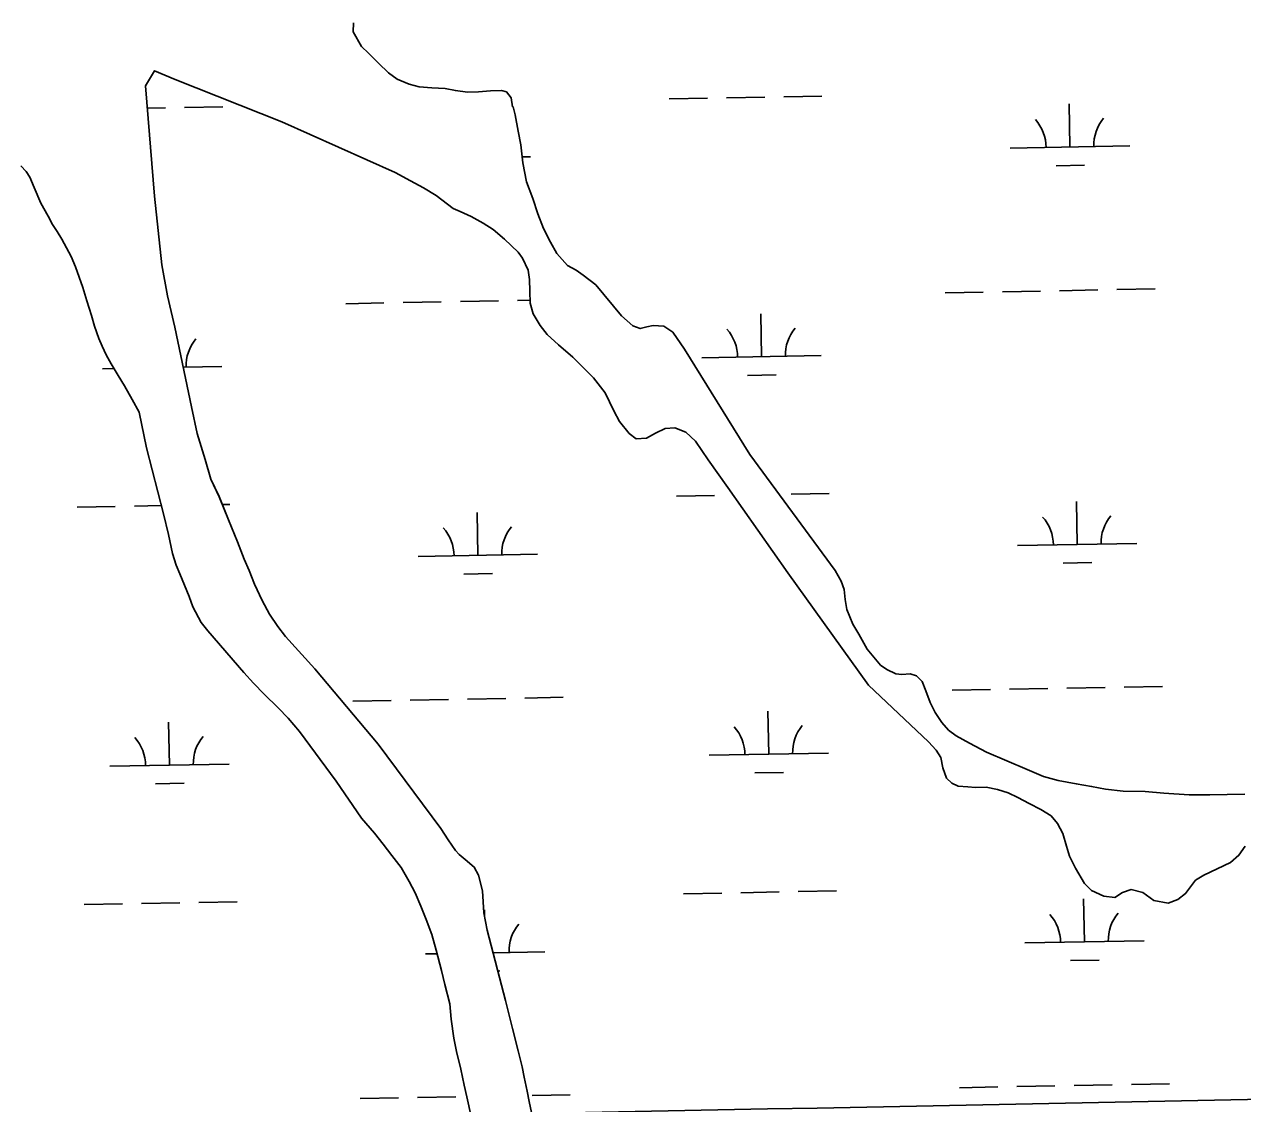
# Model space of a CAD drawing. Extents: x 3925854 to 3964121, y 224593 to 250589.
# Drawn here: x 3954324 to 3955344, y 236539 to 237442 of the extents above; entities that cross this region are included whole.
import ezdxf

# ---------------------------------------------------------------- set-up
doc = ezdxf.new("R2010")
doc.units = 0
for name, color, linetype in [('V-GRID-MAJR', 7, 'Continuous'), ('V-TOPO-SHOR', 7, 'Continuous'), ('V-WETL-SWMP', 7, 'Continuous')]:
    doc.layers.add(name, color=color, linetype=linetype)

msp = doc.modelspace()

# ---------------------------------------------------------------- linework, layer by layer
at = {"layer": 'V-GRID-MAJR'}
msp.add_spline([(3930006.603, 236087.686), (3935327.129, 236182.494), (3940647.643, 236278.076), (3945968.142, 236374.431), (3951288.627, 236471.56), (3956609.098, 236569.464), (3961929.554, 236668.141), (3961929.555, 236668.141)], degree=3, dxfattribs=at)
at = {"layer": 'V-TOPO-SHOR'}
msp.add_line((3954425.53, 237390.558), (3954433.192, 237403.221), dxfattribs=at)
for points in [[(3954599.78, 237443.468), (3954599.458, 237435.874), (3954606.575, 237423.561), (3954612.224, 237418.026), (3954620.7, 237409.522), (3954629.173, 237401.418), (3954636.417, 237396.298), (3954646.247, 237392.004), (3954654.861, 237389.694), (3954665.457, 237388.803), (3954676.449, 237388.315), (3954685.057, 237386.603), (3954695.258, 237385.311), (3954704.443, 237385.604), (3954714.423, 237386.503), (3954723.61, 237386.597), (3954727.815, 237385.641), (3954731.86, 237380.689), (3954732.937, 237373.109), (3954733.334, 237373.111), (3954735.202, 237366.338), (3954737.739, 237352.582), (3954739.853, 237341.217), (3954741.604, 237326.052), (3954744.762, 237310.305), (3954749.896, 237296.372), (3954754.021, 237283.632), (3954758.942, 237271.096), (3954764.851, 237259.771), (3954770.141, 237250.436), (3954779.031, 237240.337), (3954786.265, 237236.217), (3954792.097, 237232.28), (3954802.77, 237223.998), (3954824.206, 237198.249), (3954833.68, 237189.756), (3954839.898, 237187.421), (3954845.474, 237188.877), (3954850.658, 237189.928), (3954859.651, 237189.62), (3954867.093, 237184.502), (3954877.028, 237170.22), (3954931.658, 237082.082), (3955002.962, 236984.927), (3955008.047, 236975.987), (3955010.711, 236969.223), (3955011.397, 236960.642), (3955012.882, 236952.265), (3955017.799, 236940.131), (3955022.88, 236931.593), (3955029.999, 236919.08), (3955040.921, 236905.809), (3955046.353, 236902.067), (3955053.779, 236898.546), (3955058.978, 236898.002), (3955065.766, 236898.469), (3955071.174, 236896.926), (3955076.018, 236892.181), (3955079.092, 236884.421), (3955082.588, 236874.669), (3955086.868, 236866.122), (3955092.347, 236857.789), (3955098.005, 236851.455), (3955104.446, 236846.525), (3955115.696, 236840.449), (3955129.755, 236833), (3955163.863, 236818.365)], [(3954433.192, 237403.221), (3954450.446, 237395.805), (3954539.698, 237360.557), (3954634.614, 237317.973), (3954647.47, 237311.112), (3954658.318, 237305.23), (3954668.968, 237298.947), (3954683.263, 237287.906), (3954689.081, 237285.567), (3954698.311, 237281.266), (3954708.357, 237275.776), (3954716.6, 237270.465), (3954726.072, 237262.372), (3954737.768, 237251.505), (3954741.416, 237246.348), (3954745.911, 237236.405), (3954747.189, 237228.627), (3954747.291, 237218.641), (3954747.592, 237208.655), (3954750.081, 237199.693), (3954755.971, 237190.163), (3954762.041, 237182.434), (3954771.316, 237173.939), (3954783.406, 237163.674), (3954800.763, 237146.272), (3954810.48, 237133.585), (3954817.624, 237118.678), (3954822.508, 237109.738), (3954830.602, 237099.631), (3954836.439, 237095.298), (3954845.223, 237095.785), (3954852.571, 237100.055), (3954860.724, 237103.733), (3954868.906, 237104.415), (3954877.931, 237100.911), (3954886.201, 237093.207), (3954896.744, 237077.732), (3954913.161, 237054.526), (3954963.429, 236982.924), (3955031.101, 236889.128), (3955081.126, 236841.493), (3955087.79, 236834.571), (3955091.646, 236828.417), (3955093.332, 236819.844), (3955096.418, 236811.087), (3955100.655, 236806.935), (3955106.072, 236804.592), (3955114.068, 236804.074), (3955120.664, 236803.542), (3955129.454, 236803.632), (3955139.061, 236801.731), (3955147.878, 236799.026), (3955156.109, 236795.112), (3955165.548, 236790.017), (3955175.389, 236784.921), (3955183.833, 236779.615), (3955189.291, 236773.278), (3955193.77, 236764.933), (3955196.876, 236754.179), (3955199.359, 236745.813), (3955204.253, 236735.876), (3955211.972, 236723.17), (3955217.825, 236717.237), (3955228.063, 236712.346), (3955237.263, 236711.441), (3955243.813, 236715.502), (3955250.978, 236717.972), (3955260.79, 236715.674), (3955270.047, 236708.977), (3955281.856, 236706.7), (3955290.017, 236709.579), (3955296.559, 236714.64), (3955299.707, 236719.267), (3955304.833, 236725.91), (3955311.784, 236729.978), (3955334.047, 236740.59), (3955341.179, 236746.656), (3955346.294, 236754.3)], [(3954425.53, 237390.558), (3954433.061, 237298.146), (3954439.235, 237240.878), (3954444.095, 237214.76), (3954450.155, 237188.654), (3954464.016, 237122.073), (3954468.839, 237099.549), (3954475.452, 237077.845), (3954480.414, 237061.313), (3954487.154, 237046.799), (3954495.142, 237027.505), (3954502.719, 237009.005), (3954508.261, 236994.479), (3954512.353, 236984.931), (3954516.863, 236973.591), (3954523.195, 236959.872), (3954529.503, 236948.55), (3954536.401, 236938.233), (3954542.878, 236929.709), (3954567.524, 236902.794), (3954620.301, 236839.806), (3954672.957, 236769.027), (3954679.048, 236759.502), (3954685.128, 236750.773), (3954688.358, 236747.41), (3954693.394, 236743.267), (3954700.853, 236736.75), (3954704.517, 236729.996), (3954707.847, 236716.846), (3954709.033, 236698.479), (3954711.576, 236683.922), (3954727.155, 236625.153), (3954732.787, 236601.838), (3954737.772, 236582.913), (3954740.904, 236569.76), (3954742.591, 236560.987), (3954745.307, 236549.229), (3954746.992, 236540.656), (3954748.684, 236531.485)], [(3954321.135, 237323.775), (3954325.579, 237318.827), (3954328.823, 237314.065), (3954332.508, 237305.513), (3954337.835, 237292.383), (3954344.138, 237281.461), (3954347.804, 237274.506), (3954351.659, 237268.751), (3954355.519, 237262.2), (3954363.259, 237247.696), (3954366.941, 237239.143), (3954373.109, 237221.827), (3954376.62, 237210.678), (3954380.341, 237198.329), (3954383.028, 237189.369), (3954386.528, 237179.217), (3954389.19, 237172.651), (3954392.66, 237165.495), (3954396.932, 237157.946), (3954402.824, 237148.218), (3954408.106, 237139.483), (3954414.413, 237128.162), (3954420.316, 237117.435), (3954426.413, 237087.532), (3954440.556, 237032.342), (3954444.927, 237015.209), (3954448.085, 236999.261), (3954451.38, 236989.504), (3954454.452, 236982.146), (3954462.036, 236963.245), (3954465.319, 236954.688), (3954472.243, 236941.575), (3954477.908, 236934.64), (3954508.028, 236899.591), (3954516.109, 236890.682), (3954524.991, 236881.384), (3954536.691, 236870.116), (3954545.17, 236861.414), (3954554.673, 236850.324), (3954585.26, 236808.686), (3954606.549, 236777.741), (3954617.264, 236765.066), (3954624.747, 236755.952), (3954631.833, 236746.636), (3954639.728, 236736.527), (3954646.442, 236724.61), (3954651.33, 236715.271), (3954656.237, 236704.136), (3954660.546, 236692.993), (3954665.269, 236680.455), (3954668.996, 236667.309), (3954673.563, 236650.376), (3954676.281, 236638.418), (3954680.443, 236622.279), (3954681.571, 236609.506), (3954683.73, 236593.548), (3954686.04, 236582.585), (3954689.587, 236567.639), (3954692.52, 236554.286), (3954694.617, 236544.519), (3954698.381, 236527.977)], [(3955163.863, 236818.365), (3955177.502, 236812.711), (3955189.725, 236809.239), (3955204.931, 236806.597), (3955217.739, 236804.33), (3955229.548, 236802.053), (3955244.347, 236800.406), (3955262.728, 236800.193), (3955278.323, 236798.753), (3955299.514, 236797.17), (3955316.691, 236797.347), (3955331.272, 236797.494), (3955346.051, 236797.844)]]:
    msp.add_lwpolyline(points, dxfattribs=at)
at = {"layer": 'V-WETL-SWMP'}
for p, q in [((3954864.078, 237379.764), (3954896.073, 237380.345)), ((3954912.07, 237380.636), (3954944.065, 237381.218)), ((3954960.062, 237381.509), (3954992.057, 237382.091)), ((3955199.711, 237339.429), (3955199.057, 237375.423)), ((3954427.056, 237371.817), (3954442.24, 237372.093)), ((3954458.237, 237372.384), (3954490.232, 237372.966)), ((3955149.719, 237338.52), (3955249.703, 237340.338)), ((3954741.022, 237331.088), (3954747.878, 237331.213)), ((3955187.994, 237323.782), (3955211.99, 237324.219)), ((3955095.068, 237217.435), (3955127.062, 237218.017)), ((3955143.06, 237218.308), (3955175.054, 237218.89)), ((3955191.052, 237219.181), (3955223.046, 237219.762)), ((3955239.044, 237220.053), (3955271.038, 237220.635)), ((3954593.242, 237208.311), (3954625.237, 237208.892)), ((3954641.235, 237209.183), (3954673.229, 237209.765)), ((3954689.227, 237210.056), (3954721.221, 237210.638)), ((3954737.219, 237210.928), (3954747.518, 237211.116)), ((3954941.424, 237163.891), (3954940.769, 237199.885)), ((3954891.432, 237162.982), (3954991.415, 237164.8)), ((3954389.607, 237153.857), (3954399.301, 237154.034)), ((3954457.143, 237155.085), (3954489.59, 237155.675)), ((3954929.706, 237148.245), (3954953.702, 237148.681)), ((3954966.11, 237048.889), (3954998.105, 237049.471)), ((3954368.301, 237038.019), (3954400.296, 237038.601)), ((3954416.293, 237038.892), (3954438.774, 237039.3)), ((3954489.874, 237040.23), (3954496.28, 237040.346)), ((3954870.126, 237047.144), (3954902.121, 237047.725)), ((3955205.759, 237006.809), (3955205.105, 237042.803)), ((3954703.934, 236997.684), (3954703.28, 237033.678)), ((3955155.767, 237005.9), (3955255.751, 237007.718)), ((3954653.942, 236996.775), (3954753.926, 236998.593)), ((3955194.042, 236991.162), (3955218.038, 236991.599)), ((3954692.217, 236982.037), (3954716.213, 236982.474)), ((3955101.116, 236884.815), (3955133.11, 236885.397)), ((3955149.108, 236885.688), (3955181.102, 236886.27)), ((3955197.1, 236886.561), (3955229.094, 236887.142)), ((3955245.092, 236887.433), (3955277.087, 236888.015)), ((3954599.291, 236875.691), (3954631.285, 236876.272)), ((3954647.283, 236876.563), (3954679.277, 236877.145)), ((3954695.275, 236877.436), (3954727.269, 236878.018)), ((3954743.267, 236878.308), (3954775.261, 236878.89)), ((3954947.472, 236831.271), (3954946.817, 236867.265)), ((3954445.647, 236822.146), (3954444.992, 236858.14)), ((3954897.48, 236830.362), (3954997.463, 236832.18)), ((3954395.655, 236821.237), (3954495.638, 236823.055)), ((3954935.754, 236815.625), (3954959.75, 236816.061)), ((3954433.929, 236806.5), (3954457.925, 236806.936)), ((3954876.174, 236714.524), (3954908.169, 236715.105)), ((3954924.166, 236715.396), (3954956.161, 236715.978)), ((3954972.158, 236716.269), (3955004.153, 236716.851)), ((3954374.349, 236705.399), (3954406.344, 236705.981)), ((3954422.341, 236706.272), (3954454.336, 236706.853)), ((3954470.333, 236707.144), (3954502.328, 236707.726)), ((3955211.807, 236674.189), (3955211.153, 236710.183)), ((3954709.414, 236696.294), (3954709.328, 236701.058)), ((3955161.815, 236673.28), (3955261.799, 236675.098)), ((3954659.99, 236664.155), (3954669.8, 236664.333)), ((3954716.545, 236665.183), (3954759.974, 236665.973)), ((3955200.09, 236658.542), (3955224.086, 236658.979)), ((3954720.616, 236649.824), (3954722.261, 236649.854)), ((3955107.164, 236552.195), (3955139.158, 236552.777)), ((3955155.156, 236553.068), (3955187.15, 236553.65)), ((3955203.148, 236553.941), (3955235.143, 236554.522)), ((3955251.14, 236554.813), (3955283.135, 236555.395)), ((3954605.339, 236543.071), (3954637.333, 236543.652)), ((3954653.331, 236543.943), (3954685.325, 236544.525)), ((3954749.315, 236545.688), (3954781.31, 236546.27))]:
    msp.add_line(p, q, dxfattribs=at)
for points in [[(3954739.852, 237341.217), (3954737.739, 237352.582), (3954735.202, 237366.339), (3954733.335, 237373.112), (3954732.936, 237373.108), (3954731.86, 237380.688), (3954727.814, 237385.641), (3954723.61, 237386.597), (3954714.422, 237386.503), (3954704.443, 237385.603), (3954695.257, 237385.31), (3954685.056, 237386.604), (3954676.449, 237388.315), (3954665.458, 237388.802), (3954654.861, 237389.693), (3954646.248, 237392.003), (3954636.416, 237396.298), (3954629.173, 237401.418), (3954620.701, 237409.522), (3954612.224, 237418.025), (3954606.575, 237423.561), (3954599.458, 237435.874), (3954599.78, 237443.468)], [(3954748.684, 236531.485), (3954746.992, 236540.657), (3954745.307, 236549.229), (3954742.591, 236560.987), (3954740.903, 236569.76), (3954737.773, 236582.912), (3954732.787, 236601.838), (3954727.156, 236625.153), (3954711.577, 236683.923), (3954709.032, 236698.48), (3954707.846, 236716.846), (3954704.516, 236729.996), (3954700.852, 236736.75), (3954693.395, 236743.267), (3954688.358, 236747.41), (3954685.128, 236750.773), (3954679.047, 236759.501), (3954672.957, 236769.027), (3954620.3, 236839.806), (3954567.523, 236902.793), (3954542.878, 236929.709), (3954536.4, 236938.233), (3954529.503, 236948.55), (3954523.195, 236959.872), (3954516.863, 236973.591), (3954512.353, 236984.932), (3954508.261, 236994.479), (3954502.72, 237009.005), (3954495.141, 237027.505), (3954487.154, 237046.8), (3954480.414, 237061.314), (3954475.452, 237077.844), (3954468.839, 237099.55), (3954464.016, 237122.074), (3954450.155, 237188.653), (3954444.096, 237214.759), (3954439.236, 237240.878), (3954433.061, 237298.146), (3954425.529, 237390.558), (3954433.191, 237403.22), (3954450.446, 237395.805), (3954539.697, 237360.556), (3954634.615, 237317.973), (3954647.47, 237311.112), (3954658.317, 237305.23), (3954668.968, 237298.946), (3954683.263, 237287.905), (3954689.08, 237285.567), (3954698.312, 237281.266), (3954708.356, 237275.775), (3954716.6, 237270.465), (3954726.071, 237262.371), (3954737.768, 237251.504), (3954741.416, 237246.347), (3954745.911, 237236.405), (3954747.189, 237228.627), (3954747.291, 237218.64), (3954747.592, 237208.655), (3954750.08, 237199.692), (3954755.97, 237190.163), (3954762.041, 237182.434), (3954771.317, 237173.939), (3954783.406, 237163.674), (3954800.763, 237146.272), (3954810.48, 237133.586), (3954817.623, 237118.677), (3954822.508, 237109.738), (3954830.601, 237099.632), (3954836.438, 237095.297), (3954845.223, 237095.786), (3954852.571, 237100.055), (3954860.723, 237103.734), (3954868.906, 237104.416), (3954877.931, 237100.912), (3954886.2, 237093.206), (3954896.744, 237077.732), (3954913.161, 237054.527), (3954963.429, 236982.925)], [(3955346.051, 236797.844), (3955331.272, 236797.494), (3955316.691, 236797.346), (3955299.514, 236797.171), (3955278.323, 236798.754), (3955262.728, 236800.193), (3955244.348, 236800.406), (3955229.549, 236802.053), (3955217.74, 236804.33), (3955204.932, 236806.597), (3955189.724, 236809.239), (3955177.503, 236812.711), (3955163.862, 236818.365), (3955129.755, 236833), (3955115.696, 236840.448), (3955104.447, 236846.526), (3955098.005, 236851.454), (3955092.347, 236857.789), (3955086.869, 236866.123), (3955082.587, 236874.669), (3955079.092, 236884.422), (3955076.017, 236892.181), (3955071.175, 236896.926), (3955065.765, 236898.469), (3955058.978, 236898.001), (3955053.779, 236898.547), (3955046.352, 236902.067), (3955040.921, 236905.808), (3955029.999, 236919.08), (3955022.88, 236931.593), (3955017.799, 236940.131), (3955012.882, 236952.266), (3955011.398, 236960.641), (3955010.712, 236969.223), (3955008.046, 236975.988), (3955002.961, 236984.926), (3954931.658, 237082.082), (3954877.027, 237170.22), (3954867.094, 237184.502), (3954859.651, 237189.62), (3954850.658, 237189.928), (3954845.475, 237188.876), (3954839.897, 237187.421), (3954833.681, 237189.755), (3954824.206, 237198.248), (3954802.769, 237223.999), (3954792.098, 237232.28), (3954786.265, 237236.216), (3954779.032, 237240.338), (3954770.14, 237250.435), (3954764.851, 237259.77), (3954758.943, 237271.096), (3954754.021, 237283.631), (3954749.896, 237296.373), (3954744.761, 237310.304), (3954741.604, 237326.053), (3954739.852, 237341.217)], [(3954321.135, 237323.775), (3954325.58, 237318.826), (3954328.824, 237314.065), (3954332.507, 237305.513), (3954337.834, 237292.383), (3954344.138, 237281.461), (3954347.804, 237274.506), (3954351.658, 237268.752), (3954355.52, 237262.2), (3954363.258, 237247.696), (3954366.941, 237239.144), (3954373.11, 237221.827), (3954376.619, 237210.677), (3954380.34, 237198.329), (3954383.028, 237189.368), (3954386.527, 237179.216), (3954389.191, 237172.651), (3954392.66, 237165.495), (3954396.931, 237157.947), (3954402.823, 237148.219), (3954408.106, 237139.483), (3954414.413, 237128.161), (3954420.315, 237117.434), (3954426.412, 237087.532), (3954440.557, 237032.343), (3954444.926, 237015.208), (3954448.085, 236999.26), (3954451.38, 236989.505), (3954454.451, 236982.145), (3954462.035, 236963.245), (3954465.318, 236954.689), (3954472.243, 236941.575), (3954477.907, 236934.641), (3954508.027, 236899.59), (3954516.108, 236890.683), (3954524.992, 236881.385), (3954536.692, 236870.117), (3954545.171, 236861.414), (3954554.672, 236850.324), (3954585.259, 236808.686), (3954606.548, 236777.74), (3954617.264, 236765.065), (3954624.748, 236755.952), (3954631.834, 236746.635), (3954639.728, 236736.528), (3954646.441, 236724.61), (3954651.33, 236715.271), (3954656.238, 236704.135), (3954660.546, 236692.992), (3954665.268, 236680.455), (3954668.997, 236667.309), (3954673.564, 236650.376), (3954676.282, 236638.418), (3954680.442, 236622.28), (3954681.57, 236609.507), (3954683.73, 236593.548), (3954686.039, 236582.585), (3954689.587, 236567.639), (3954692.519, 236554.285), (3954694.616, 236544.518), (3954698.38, 236527.977)], [(3954963.429, 236982.925), (3955031.102, 236889.127), (3955081.126, 236841.494), (3955087.789, 236834.57), (3955091.647, 236828.417), (3955093.332, 236819.844), (3955096.418, 236811.086), (3955100.655, 236806.935), (3955106.072, 236804.593), (3955114.068, 236804.075), (3955120.665, 236803.542), (3955129.454, 236803.632), (3955139.061, 236801.732), (3955147.878, 236799.025), (3955156.108, 236795.113), (3955165.549, 236790.016), (3955175.389, 236784.922), (3955183.832, 236779.614), (3955189.29, 236773.278), (3955193.77, 236764.933), (3955196.876, 236754.178), (3955199.358, 236745.813), (3955204.253, 236735.875), (3955211.973, 236723.169), (3955217.826, 236717.236), (3955228.064, 236712.346), (3955237.262, 236711.441), (3955243.813, 236715.502), (3955250.979, 236717.972), (3955260.79, 236715.675), (3955270.047, 236708.977), (3955281.856, 236706.7), (3955290.017, 236709.58), (3955296.558, 236714.64), (3955299.707, 236719.267), (3955304.833, 236725.911), (3955311.783, 236729.977), (3955334.048, 236740.591), (3955341.178, 236746.656), (3955346.294, 236754.299)]]:
    msp.add_lwpolyline(points, dxfattribs=at)
for centre, start, end in [((3955144.469, 237338.899), 0.269879, 41.813537), ((3955254.936, 237340.908), 140.269876, 181.813534), ((3954886.181, 237163.362), 0.269879, 41.813537), ((3954996.649, 237165.37), 140.269876, 181.813534), ((3954494.824, 237156.245), 140.269876, 181.813534), ((3955150.517, 237006.279), 0.269879, 41.813537), ((3955260.984, 237008.288), 140.269876, 181.813534), ((3954648.692, 236997.155), 0.269879, 41.813537), ((3954759.159, 236999.163), 140.269876, 181.813534), ((3955002.697, 236832.75), 140.269876, 181.813534), ((3954390.404, 236821.617), 0.269879, 41.813537), ((3954500.872, 236823.625), 140.269876, 181.813534), ((3954892.229, 236830.742), 0.269879, 41.813537), ((3955156.565, 236673.659), 0.269879, 41.813537), ((3955267.032, 236675.668), 140.269876, 181.813534), ((3954765.207, 236666.543), 140.269876, 181.813534)]:
    msp.add_arc(centre, 35.246, start, end, dxfattribs=at)

doc.saveas('drawing.dxf')
